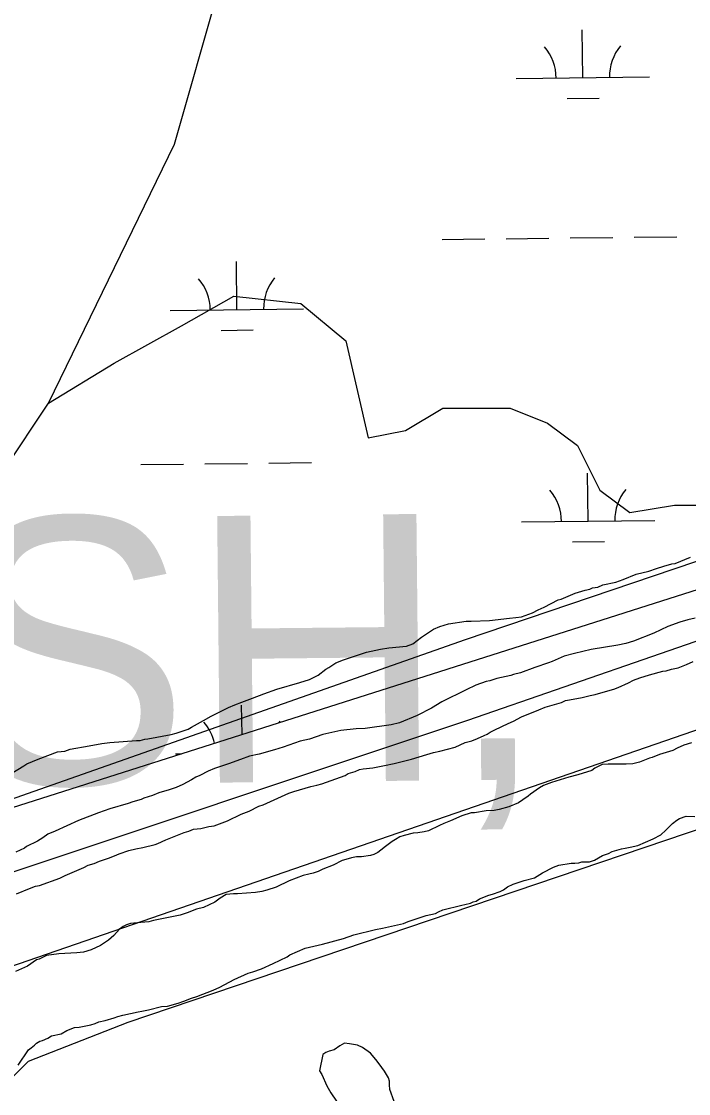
# Model space of a CAD drawing. Extents: x 3694830 to 3732949, y 415201 to 440970.
# Drawn here: x 3702352 to 3702853, y 430156 to 430960 of the extents above; entities that cross this region are included whole.
import ezdxf

# ---------------------------------------------------------------- set-up
doc = ezdxf.new("R2010")
doc.units = 0
for name, color, linetype in [('V-ROAD-CNTR', 7, 'Continuous'), ('V-SITE-VEGE', 7, 'Continuous'), ('V-TOPO-GNAM-IDEN', 7, 'Continuous'), ('V-TOPO-SHOR', 7, 'Continuous'), ('V-WETL-SWMP', 7, 'Continuous')]:
    doc.layers.add(name, color=color, linetype=linetype)

msp = doc.modelspace()

# ---------------------------------------------------------------- linework, layer by layer
at = {"layer": 'V-ROAD-CNTR'}
msp.add_lwpolyline([(3700629.54, 429727.61), (3700666.98, 429738.03), (3700712.22, 429751.41), (3700757.22, 429765.57), (3700801.96, 429780.51), (3700846.44, 429796.23), (3700890.64, 429812.72), (3700890.64, 429812.72), (3700997.48, 429848.71), (3701564.18, 430046.17), (3701564.18, 430046.17), (3701819.86, 430135.9), (3702177.1, 430267.12), (3702177.1, 430267.12), (3702311.66, 430310.28), (3702687.34, 430435.69), (3702687.34, 430435.69), (3703048.51, 430560.74)], dxfattribs=at)
at = {"layer": 'V-SITE-VEGE'}
for points in [[(3702672.72, 430507.9), (3702685.91, 430509.87), (3702689.63, 430509.85), (3702703.49, 430510.47), (3702718.37, 430512.09), (3702723.1, 430512.75), (3702727.49, 430513.07), (3702735.62, 430516.08), (3702740.02, 430518.42), (3702744.42, 430520.43), (3702754.92, 430525.79), (3702757.29, 430526.46), (3702767.78, 430530.81), (3702775.23, 430533.14), (3702778.61, 430533.8), (3702780.65, 430534.81), (3702784.7, 430535.47), (3702788.43, 430537.14), (3702798.24, 430539.13), (3702803.65, 430541.13), (3702813.47, 430545.15), (3702822.94, 430547.47), (3702828.7, 430549.47), (3702834.11, 430551.14), (3702840.2, 430552.8), (3702842.57, 430553.13), (3702854.08, 430557.81)], [(3702857.6, 430512.18), (3702852.19, 430510.85), (3702846.1, 430509.18), (3702837.3, 430505.84), (3702826.8, 430500.82), (3702811.56, 430494.8), (3702805.81, 430493.13), (3702799.73, 430491.81), (3702779.77, 430488.51), (3702767.25, 430485.52), (3702759.47, 430483.53), (3702750.33, 430479.52), (3702747.62, 430478.51), (3702737.47, 430475.17), (3702726.64, 430471.17), (3702721.56, 430469.83), (3702719.53, 430469.17), (3702709.05, 430466.85), (3702703.63, 430465.18), (3702700.93, 430464.52), (3702693.14, 430461.85), (3702686.03, 430458.5), (3702667.74, 430449.45), (3702659.95, 430444.75), (3702649.11, 430439.05), (3702635.91, 430433.7), (3702629.82, 430432.04), (3702610.2, 430429.42), (3702603.45, 430429.11), (3702591.95, 430427.81), (3702578.42, 430424.83), (3702568.6, 430421.49), (3702561.5, 430419.83), (3702548.64, 430415.49), (3702542.21, 430413.49), (3702530.7, 430410.16), (3702523.6, 430408.5), (3702516.83, 430406.16), (3702507.69, 430402.82), (3702499.57, 430400.15), (3702497.2, 430399.49), (3702492.46, 430397.48), (3702486.36, 430394.12), (3702483.31, 430392.79)], [(3702344.09, 430395.07), (3702354.25, 430401.45), (3702356.62, 430402.79), (3702365.09, 430406.47), (3702379.64, 430411.82), (3702385.06, 430412.47), (3702389.12, 430413.8), (3702403.32, 430416.45), (3702412.79, 430418.1), (3702418.88, 430418.75), (3702438.82, 430420.35), (3702441.53, 430420.34), (3702444.91, 430421.34), (3702447.28, 430421.67), (3702464.87, 430424.97), (3702468.59, 430425.97), (3702477.39, 430428.97), (3702480.1, 430430.31), (3702484.5, 430433), (3702488.91, 430435.35), (3702494.66, 430438.7), (3702507.87, 430445.06), (3702512.61, 430447.07), (3702517.69, 430449.08), (3702525.81, 430452.09), (3702534.28, 430455.43), (3702544.09, 430458.77), (3702561.35, 430463.76), (3702568.46, 430466.1), (3702574.89, 430469.45), (3702580.65, 430473.82), (3702583.02, 430475.16), (3702588.11, 430478.52), (3702593.87, 430480.86), (3702611.12, 430486.53), (3702621.61, 430488.85), (3702628.04, 430489.84), (3702641.22, 430491.13), (3702645.96, 430492.8), (3702652.4, 430497.84), (3702661.55, 430503.89), (3702666.29, 430505.9), (3702672.72, 430507.9)], [(3702348.82, 430305.36), (3702358.64, 430309.37), (3702363.04, 430311.04), (3702366.08, 430311.71), (3702381.31, 430317.05), (3702385.38, 430319.06), (3702399.26, 430325.08), (3702402.64, 430326.76), (3702407.04, 430328.09), (3702411.11, 430329.76), (3702417.87, 430332.1), (3702422.27, 430333.77), (3702425.66, 430335.45), (3702433.11, 430337.78), (3702438.18, 430339.11), (3702443.59, 430340.1), (3702452.73, 430342.43), (3702454.76, 430343.1), (3702460.85, 430345.77), (3702474.4, 430351.46), (3702478.12, 430352.46), (3702481.5, 430353.8), (3702486.91, 430354.45), (3702493, 430355.77), (3702497.06, 430356.43), (3702501.12, 430357.77), (3702506.88, 430360.11), (3702517.37, 430365.13), (3702523.13, 430367.47), (3702530.58, 430371.16), (3702533.63, 430372.16), (3702552.93, 430380.86), (3702556.65, 430382.2), (3702569.51, 430385.86), (3702573.91, 430386.86), (3702577.63, 430387.86), (3702595.23, 430394.2), (3702597.6, 430395.54), (3702602.68, 430397.21), (3702606.06, 430398.55), (3702608.77, 430399.21), (3702615.87, 430399.86), (3702624.66, 430401.51), (3702632.1, 430403.17), (3702644.96, 430406.49), (3702656.47, 430409.82), (3702661.54, 430411.49), (3702666.27, 430412.49), (3702677.78, 430415.48), (3702685.23, 430418.83), (3702690.3, 430420.15), (3702694.37, 430421.83), (3702699.45, 430424.17), (3702701.81, 430425.18), (3702703.85, 430426.52), (3702706.9, 430428.2), (3702712.66, 430430.88), (3702717.4, 430433.22), (3702721.46, 430434.89), (3702727.56, 430438.24), (3702740.42, 430443.26), (3702745.16, 430445.27), (3702752.27, 430447.27), (3702757.34, 430448.93), (3702760.39, 430450.27), (3702763.43, 430450.93), (3702772.9, 430452.58), (3702778.99, 430454.25), (3702782.71, 430454.91), (3702792.19, 430457.57), (3702796.59, 430458.9), (3702799.97, 430460.24), (3702807.76, 430463.59), (3702811.49, 430465.6), (3702816.23, 430467.27), (3702823.33, 430469.6), (3702833.48, 430472.27), (3702835.85, 430472.59), (3702839.91, 430473.93), (3702844.98, 430474.92), (3702851.08, 430477.26), (3702856.16, 430479.6)], [(3702854.92, 430418.58), (3702849.17, 430416.92), (3702844.09, 430414.57), (3702841.04, 430412.9), (3702830.89, 430409.9), (3702825.47, 430407.56), (3702823.44, 430407.23), (3702815.99, 430404.22), (3702810.92, 430402.89), (3702805.85, 430402.57), (3702792.33, 430402.63), (3702787.94, 430402.31), (3702782.52, 430399.63), (3702780.14, 430397.95), (3702769.65, 430394.61), (3702762.89, 430392.95), (3702750.03, 430388.95), (3702743.93, 430386.61), (3702740.89, 430384.94), (3702734.11, 430380.23), (3702732.41, 430378.55), (3702728.34, 430375.86), (3702725.29, 430373.51), (3702717.84, 430370.5), (3702710.74, 430368.51), (3702707.02, 430367.85), (3702700.93, 430367.53), (3702692.14, 430366.22), (3702689.77, 430366.23), (3702682.67, 430363.89), (3702674.2, 430360.21), (3702669.12, 430358.21), (3702666.08, 430356.53), (3702657.61, 430352.51), (3702654.57, 430351.85), (3702649.83, 430351.19), (3702646.11, 430350.87), (3702639.35, 430349.21), (3702636.3, 430348.21), (3702632.91, 430346.19), (3702630.54, 430344.51), (3702625.46, 430340.82), (3702622.06, 430338.13), (3702619.69, 430336.45), (3702616.64, 430334.77), (3702614.27, 430334.11), (3702607.51, 430333.12), (3702603.79, 430333.14), (3702600.07, 430332.48), (3702595.67, 430331.15), (3702592.97, 430330.48), (3702586.19, 430326.79), (3702578.41, 430323.79), (3702575.02, 430322.11), (3702571.3, 430320.77), (3702567.92, 430320.11), (3702563.85, 430319.11), (3702553.36, 430315.1), (3702543.54, 430310.41), (3702536.43, 430308.08), (3702532.71, 430307.08), (3702527.98, 430306.43), (3702514.46, 430305.47), (3702511.41, 430305.48), (3702506, 430304.83), (3702501.6, 430302.15), (3702497.53, 430299.12), (3702489.06, 430295.1), (3702483.65, 430293.77), (3702476.88, 430291.1), (3702471.47, 430289.43), (3702451.51, 430285.46), (3702448.12, 430284.46), (3702442.04, 430283.81), (3702434.26, 430283.17), (3702431.22, 430282.17), (3702428.85, 430280.83), (3702426.14, 430278.81), (3702421.72, 430274.1), (3702417.65, 430270.73), (3702411.89, 430266.71), (3702404.78, 430263.36), (3702399.02, 430261.69), (3702393.96, 430261.04), (3702380.43, 430260.42), (3702371.3, 430259.11), (3702365.88, 430256.43), (3702363.85, 430255.76), (3702357.07, 430251.06), (3702347.93, 430247.04)], [(3702483.31, 430392.79), (3702479.93, 430390.77), (3702473.49, 430387.42), (3702468.41, 430385.08), (3702463.34, 430383.41), (3702455.55, 430381.08), (3702450.81, 430379.07), (3702444.38, 430377.07), (3702442.35, 430376.06), (3702435.92, 430374.4), (3702432.54, 430373.06), (3702418.67, 430369.07), (3702410.2, 430366.06), (3702395.31, 430360.38), (3702377.7, 430352.35), (3702372.28, 430350), (3702368.55, 430347.31), (3702364.49, 430344.97), (3702356.36, 430340.95), (3702354.67, 430339.6), (3702348.23, 430336.59)], [(3702808.96, 430340.37), (3702814.71, 430341.7), (3702826.22, 430346.72), (3702831.98, 430349.74), (3702835.71, 430353.1), (3702840.81, 430358.15), (3702843.86, 430360.5), (3702845.89, 430361.85), (3702850.97, 430363.51), (3702857.39, 430363.48)], [(3702349.96, 430176.93), (3702357.78, 430188.39), (3702359.82, 430189.73), (3702362.19, 430191.75), (3702363.89, 430193.43), (3702366.26, 430194.77), (3702368.29, 430195.44), (3702372.35, 430197.11), (3702375.06, 430198.79), (3702382.17, 430200.45), (3702386.57, 430202.8), (3702392.32, 430205.14), (3702395.71, 430205.46), (3702404.5, 430207.11), (3702407.88, 430208.11), (3702410.59, 430209.46), (3702415.33, 430210.45), (3702422.1, 430212.45), (3702424.8, 430213.45), (3702428.53, 430214.45), (3702440.03, 430216.76), (3702442.73, 430217.43), (3702447.81, 430218.42), (3702457.62, 430220.75), (3702462.01, 430221.06), (3702470.13, 430223.39), (3702474.19, 430224.73), (3702479.95, 430227.07), (3702484.01, 430228.4), (3702496.2, 430233.08), (3702501.27, 430235.43), (3702512.11, 430241.12), (3702522.61, 430245.81), (3702525.99, 430246.81), (3702532.43, 430249.15), (3702541.23, 430253.17), (3702551.73, 430258.19), (3702553.76, 430259.54), (3702565.27, 430264.55), (3702578.12, 430267.54), (3702594.03, 430271.87), (3702601.81, 430274.54), (3702618.05, 430278.52), (3702623.13, 430279.52), (3702639.03, 430283.17), (3702642.41, 430284.5), (3702655.95, 430289.17), (3702663.09, 430290.64), (3702665.12, 430291.98), (3702668.51, 430293.32), (3702682.72, 430296.98), (3702685.08, 430297.31), (3702689.15, 430298.3), (3702691.18, 430299.31), (3702693.55, 430299.98), (3702695.92, 430301.65), (3702703.03, 430304.33), (3702705.73, 430304.99), (3702711.49, 430306.99), (3702713.86, 430308.34), (3702716.91, 430310.69), (3702721.31, 430312.7), (3702729.44, 430315.36), (3702737.22, 430317.36), (3702743.32, 430321.05), (3702751.45, 430325.41), (3702755.51, 430326.75), (3702764.64, 430328.4), (3702767.34, 430328.38), (3702770.38, 430328.71), (3702772.75, 430329.38), (3702778.5, 430329.35), (3702782.22, 430330.69), (3702788.32, 430334.04), (3702792.72, 430335.71), (3702795.43, 430337.05), (3702802.54, 430339.05), (3702805.24, 430339.71), (3702808.96, 430340.37)], [(3702632.04, 430149.71), (3702628.69, 430158.51), (3702628.37, 430162.22), (3702628.38, 430164.93), (3702627.72, 430167.3), (3702624.7, 430172.38), (3702620.66, 430177.8), (3702618.31, 430181.19), (3702614.28, 430185.94), (3702608.21, 430190.02), (3702604.5, 430191.73), (3702598.42, 430192.77), (3702594.71, 430193.46), (3702591.32, 430191.45), (3702586.91, 430188.42), (3702583.19, 430187.42), (3702580.82, 430186.42), (3702578.45, 430184.74), (3702576.03, 430172.59), (3702577.71, 430169.88), (3702581.39, 430161.41), (3702584.41, 430155.99), (3702588.78, 430149.89)]]:
    msp.add_lwpolyline(points, dxfattribs=at)
at = {"layer": 'V-TOPO-SHOR'}
for points in [[(3702178.36, 430451.17), (3702203.52, 430417.58), (3702231.53, 430389.57), (3702242.74, 430383.96), (3702248.34, 430361.55), (3702270.75, 430350.35), (3702685.38, 430496.03), (3702999.15, 430602.48), (3703027.17, 430613.69), (3703055.18, 430647.31), (3703055.18, 430686.53), (3703038.37, 430725.75), (3703027.17, 430787.38), (3703010.36, 430882.64), (3702982.34, 430972.29), (3702965.53, 431056.33), (3702954.33, 431145.98), (3702948.72, 431224.42)], [(3702283.89, 430606.69), (3702339.44, 430623.36), (3702372.76, 430673.35), (3702467.19, 430867.75), (3702500.52, 430984.4), (3702523.54, 431057.29), (3702517.18, 431039.94)], [(3702372.76, 430673.35), (3702422.04, 430703.34), (3702472.46, 430731.35), (3702511.69, 430753.77), (3702562.11, 430748.16), (3702595.73, 430720.15), (3702612.54, 430647.31), (3702640.56, 430652.91), (3702668.57, 430669.72), (3702719, 430669.72), (3702747.01, 430658.51), (3702769.43, 430641.7), (3702786.24, 430608.09), (3702808.65, 430591.28), (3702842.27, 430596.88), (3702870.28, 430596.88), (3702903.9, 430596.88), (3703004.76, 430602.48), (3702999.15, 430602.48)], [(3702341.62, 430163.66), (3702357.83, 430179.87), (3702432.42, 430209.06), (3703045.33, 430416.61), (3703058.3, 430432.82), (3703048.57, 430455.52), (3703042.08, 430471.74), (3703032.36, 430484.71), (3703012.9, 430481.46), (3702185.96, 430196.09)]]:
    msp.add_lwpolyline(points, dxfattribs=at)
at = {"layer": 'V-WETL-SWMP'}
for p, q in [((3702773.46, 430917.52), (3702773.03, 430953.52)), ((3702723.46, 430916.92), (3702823.45, 430918.12)), ((3702761.64, 430901.95), (3702785.64, 430902.23)), ((3702764.04, 430797.33), (3702796.04, 430797.71)), ((3702812.04, 430797.9), (3702844.04, 430798.28)), ((3702668.05, 430796.18), (3702700.05, 430796.57)), ((3702716.05, 430796.76), (3702748.05, 430797.14)), ((3702514.08, 430743.6), (3702513.65, 430779.6)), ((3702464.08, 430743.01), (3702564.07, 430744.2)), ((3702502.26, 430728.03), (3702526.26, 430728.31)), ((3702538.04, 430628.45), (3702570.04, 430628.83)), ((3702442.05, 430627.3), (3702474.05, 430627.68)), ((3702490.05, 430627.87), (3702522.04, 430628.26)), ((3702777.42, 430584.87), (3702776.99, 430620.87)), ((3703014.29, 430582.83), (3702181.49, 430317.79)), ((3702727.43, 430584.27), (3702827.42, 430585.47)), ((3702765.61, 430569.3), (3702789.61, 430569.58)), ((3702517.88, 430424.85), (3702517.61, 430446.95)), ((3702468.05, 430410.35), (3702472.5, 430410.41))]:
    msp.add_line(p, q, dxfattribs=at)
for centre, start, end in [((3702718.21, 430917.34), 359.91153, 41.45519), ((3702828.69, 430918.65), 139.91153, 181.45518), ((3702458.83, 430743.42), 359.91153, 41.45519), ((3702569.31, 430744.74), 139.91153, 181.45518), ((3702722.18, 430584.69), 359.91153, 41.45519), ((3702832.66, 430586), 139.91153, 181.45518), ((3702462.8, 430410.77), 12.30756, 41.45519), ((3702573.28, 430412.08), 139.91153, 142.39071)]:
    msp.add_arc(centre, 35.25, start, end, dxfattribs=at)

# ---------------------------------------------------------------- texts
at = {"layer": 'V-TOPO-GNAM-IDEN'}
msp.add_text('PARISH,', height=200, rotation=0.58119, dxfattribs=at).set_placement((3701676.8, 430380.41))

doc.saveas('drawing.dxf')
